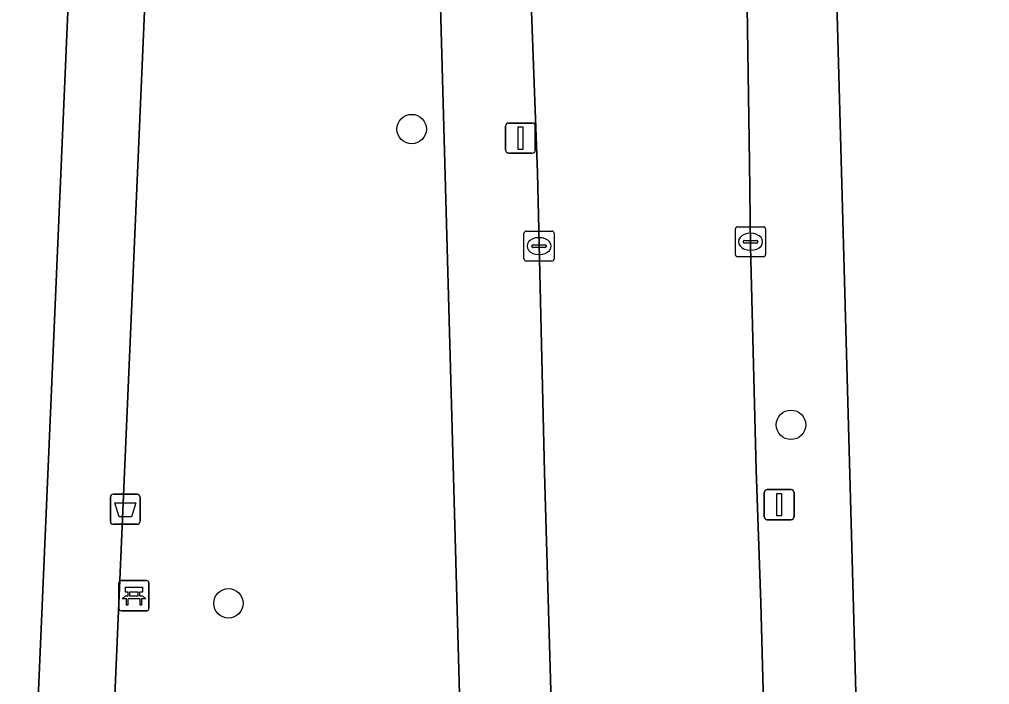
# Model space of a CAD drawing. Extents: x 161258 to 161838, y 380833 to 381727.
# Drawn here: x 161547.08 to 161579.31, y 381282.67 to 381304.76 of the extents above; entities that cross this region are included whole.
import ezdxf

# ---------------------------------------------------------------- set-up
doc = ezdxf.new("R2010")
doc.units = 0
for name, color, linetype in [('IMGEO_Afvalbak', 7, 'Continuous'), ('IMGEO_Bank', 7, 'Continuous'), ('IMGEO_Boom', 7, 'Continuous'), ('IMGEO_Erf', 7, 'Continuous'), ('IMGEO_Groenvoorziening', 7, 'Continuous'), ('IMGEO_Kolk', 7, 'Continuous'), ('IMGEO_Lichtmast', 7, 'Continuous'), ('IMGEO_Rijbaan_lokaal_open', 7, 'Continuous'), ('IMGEO_Voetpad_gesloten', 7, 'Continuous'), ('IMGEO_Voetpad_open', 7, 'Continuous')]:
    doc.layers.add(name, color=color, linetype=linetype)

msp = doc.modelspace()

# ---------------------------------------------------------------- linework, layer by layer
at = {"layer": 'IMGEO_Afvalbak'}
for p, q in [((161550.2, 381288.988), (161550.99, 381288.988)), ((161550.99, 381288.988), (161550.2, 381288.988)), ((161550.1, 381288.088), (161550.1, 381288.888)), ((161550.1, 381288.888), (161550.1, 381288.088)), ((161551.09, 381288.888), (161551.09, 381288.088)), ((161551.09, 381288.088), (161551.09, 381288.888)), ((161550.99, 381287.988), (161550.2, 381287.988)), ((161550.2, 381287.988), (161550.99, 381287.988))]:
    msp.add_line(p, q, dxfattribs=at)
msp.add_lwpolyline([(161550.243, 381288.702), (161550.947, 381288.702), (161550.798, 381288.232), (161550.392, 381288.232), (161550.243, 381288.702)], dxfattribs=at)
for centre, start, end in [((161550.2, 381288.888), 90, 180), ((161550.2, 381288.888), 90, 180), ((161550.99, 381288.888), 0, 90), ((161550.99, 381288.888), 360, 90), ((161550.2, 381288.088), 180, 270), ((161550.2, 381288.088), 180, 270), ((161550.99, 381288.088), 270, 0), ((161550.99, 381288.088), 270, 0)]:
    msp.add_arc(centre, 0.1, start, end, dxfattribs=at)
at = {"layer": 'IMGEO_Bank'}
for p, q in [((161550.382, 381285.193), (161550.382, 381286.034)), ((161550.382, 381286.034), (161550.382, 381285.193)), ((161550.457, 381286.118), (161551.298, 381286.118)), ((161551.298, 381286.118), (161550.457, 381286.118)), ((161551.382, 381286.043), (161551.382, 381285.202)), ((161551.382, 381285.202), (161551.382, 381286.043)), ((161550.691, 381285.624), (161550.691, 381285.73)), ((161550.735, 381285.73), (161550.735, 381285.624)), ((161551.023, 381285.736), (161550.741, 381285.736)), ((161551.029, 381285.624), (161551.029, 381285.73)), ((161551.073, 381285.73), (161551.073, 381285.624)), ((161551.079, 381285.516), (161550.686, 381285.516)), ((161550.741, 381285.618), (161551.023, 381285.618)), ((161551.307, 381285.118), (161550.466, 381285.118)), ((161550.466, 381285.118), (161551.307, 381285.118))]:
    msp.add_line(p, q, dxfattribs=at)
for points in [[(161550.685, 381285.736), (161550.599, 381285.736), (161550.599, 381285.897), (161551.162, 381285.897), (161551.162, 381285.736), (161551.079, 381285.736)], [(161550.629, 381285.516), (161550.487, 381285.516), (161550.599, 381285.618), (161550.685, 381285.618)], [(161550.679, 381285.509), (161550.679, 381285.302), (161550.636, 381285.302), (161550.636, 381285.509)], [(161551.079, 381285.618), (161551.162, 381285.618), (161551.274, 381285.516), (161551.135, 381285.516)], [(161551.129, 381285.509), (161551.129, 381285.302), (161551.085, 381285.302), (161551.085, 381285.509)]]:
    msp.add_lwpolyline(points, dxfattribs=at)
for centre, radius, start, end in [((161550.46, 381286.04), 0.0779, 92.4484, 184.2845), ((161550.46, 381286.04), 0.0779, 92.4484, 184.2845), ((161551.304, 381286.04), 0.0779, 2.4484, 94.2845), ((161551.304, 381286.04), 0.0779, 2.4484, 94.2845), ((161550.684, 381285.729), 0.00671, 2.8957, 87.1043), ((161550.741, 381285.729), 0.00671, 92.8957, 177.1043), ((161551.023, 381285.729), 0.00671, 2.8957, 87.1043), ((161551.08, 381285.729), 0.00671, 92.8957, 177.1043), ((161550.629, 381285.509), 0.00671, 2.8957, 87.1043), ((161550.686, 381285.509), 0.00671, 92.8957, 177.1043), ((161550.684, 381285.625), 0.00671, 272.8957, 357.1043), ((161550.741, 381285.625), 0.00671, 182.8957, 267.1043), ((161551.023, 381285.625), 0.00671, 272.8957, 357.1043), ((161551.08, 381285.625), 0.00671, 182.8957, 267.1043), ((161551.078, 381285.509), 0.00671, 2.8957, 87.1043), ((161551.135, 381285.509), 0.00671, 92.8957, 177.1043), ((161550.46, 381285.196), 0.0779, 182.4484, 274.2845), ((161550.46, 381285.196), 0.0779, 182.4484, 274.2845), ((161551.304, 381285.196), 0.0779, 272.4484, 4.2845), ((161551.304, 381285.196), 0.0779, 272.4484, 4.2845)]:
    msp.add_arc(centre, radius, start, end, dxfattribs=at)
at = {"layer": 'IMGEO_Boom'}
for centre in [(161560.109, 381301.116), (161572.711, 381291.293), (161554.022, 381285.364)]:
    msp.add_circle(centre, 0.489, dxfattribs=at)
at = {"layer": 'IMGEO_Erf'}
msp.add_lwpolyline([(161649.397, 381275.455), (161650.22, 381281.92), (161650.255, 381282.192), (161650.617, 381285.056), (161650.964, 381287.799), (161651.304, 381290.495), (161653.107, 381304.757), (161653.531, 381308.117), (161653.779, 381310.086), (161654.173, 381313.208), (161656.956, 381335.212), (161638.457, 381337.583), (161631.072, 381338.529), (161622.414, 381339.639), (161618.671, 381340.119), (161596.827, 381342.918), (161589.772, 381343.822), (161573.115, 381345.957), (161575.536, 381257.867), (161575.581, 381250), (161575.075, 381232.455), (161573.778, 381197.042)], dxfattribs=at)
at = {"layer": 'IMGEO_Groenvoorziening'}
for points in [[(161553.579, 381215.917), (161561.286, 381215.348), (161561.314, 381216.115), (161562.157, 381238.191), (161562.402, 381250), (161562.371, 381257.897), (161560.891, 381311.609), (161559.948, 381322.649), (161558.505, 381331.099), (161552.138, 381329.503), (161552.025, 381323.171), (161549.695, 381269.54), (161548.757, 381250), (161548.051, 381233.4)], [(161545.424, 381233.206), (161546.121, 381250), (161547.153, 381269.408), (161549.398, 381321.418), (161549.623, 381327.498)]]:
    msp.add_lwpolyline(points, dxfattribs=at)
at = {"layer": 'IMGEO_Kolk'}
for p, q in [((161563.841, 381296.803), (161563.841, 381297.655)), ((161563.916, 381297.729), (161564.768, 381297.729)), ((161564.842, 381297.655), (161564.842, 381296.803)), ((161570.866, 381296.948), (161570.866, 381297.8)), ((161570.941, 381297.874), (161571.793, 381297.874)), ((161571.354, 381297.654), (161571.379, 381297.654)), ((161571.867, 381297.8), (161571.867, 381296.948)), ((161564.329, 381297.509), (161564.354, 381297.509)), ((161571.125, 381297.368), (161571.125, 381297.38)), ((161571.563, 381297.331), (161571.165, 381297.331)), ((161571.168, 381297.417), (161571.566, 381297.417)), ((161571.609, 381297.38), (161571.609, 381297.368)), ((161564.1, 381297.223), (161564.1, 381297.235)), ((161564.538, 381297.186), (161564.14, 381297.186)), ((161564.143, 381297.272), (161564.541, 381297.272)), ((161564.584, 381297.235), (161564.584, 381297.223)), ((161571.377, 381297.094), (161571.352, 381297.094)), ((161564.768, 381296.729), (161563.916, 381296.729)), ((161564.352, 381296.949), (161564.327, 381296.949)), ((161571.793, 381296.874), (161570.941, 381296.874))]:
    msp.add_line(p, q, dxfattribs=at)
for points in [[(161563.841, 381296.803), (161563.841, 381297.655)], [(161563.916, 381297.729), (161564.768, 381297.729)], [(161564.842, 381297.655), (161564.842, 381296.803)], [(161570.866, 381296.948), (161570.866, 381297.8)], [(161570.941, 381297.874), (161571.793, 381297.874)], [(161571.867, 381297.8), (161571.867, 381296.948)], [(161564.768, 381296.729), (161563.916, 381296.729)], [(161571.793, 381296.874), (161570.941, 381296.874)]]:
    msp.add_lwpolyline(points, dxfattribs=at)
for centre, radius, start, end in [((161563.918, 381297.653), 0.0765, 91.552, 178.448), ((161563.918, 381297.653), 0.0765, 91.552, 178.448), ((161564.766, 381297.653), 0.0765, 1.552, 88.448), ((161564.766, 381297.653), 0.0765, 1.552, 88.448), ((161570.943, 381297.798), 0.0765, 91.552, 178.448), ((161570.943, 381297.798), 0.0765, 91.552, 178.448), ((161571.791, 381297.798), 0.0765, 1.552, 88.448), ((161571.791, 381297.798), 0.0765, 1.552, 88.448), ((161571.165, 381297.377), 0.0403, 85.8775, 175.7526), ((161571.162, 381297.367), 0.0366, 178.938, 274.7102), ((161571.566, 381297.374), 0.043, 264.8664, 352.4533), ((161571.57, 381297.379), 0.0386, 1.7309, 96.639), ((161564.14, 381297.232), 0.0403, 85.8775, 175.7526), ((161564.137, 381297.222), 0.0366, 178.938, 274.7102), ((161564.541, 381297.229), 0.043, 264.8664, 352.4533), ((161564.545, 381297.234), 0.0386, 1.7309, 96.639), ((161563.918, 381296.805), 0.0765, 181.552, 268.448), ((161563.918, 381296.805), 0.0765, 181.552, 268.448), ((161564.766, 381296.805), 0.0765, 271.552, 358.448), ((161564.766, 381296.805), 0.0765, 271.552, 358.448), ((161570.943, 381296.95), 0.0765, 181.552, 268.448), ((161570.943, 381296.95), 0.0765, 181.552, 268.448), ((161571.791, 381296.95), 0.0765, 271.552, 358.448), ((161571.791, 381296.95), 0.0765, 271.552, 358.448)]:
    msp.add_arc(centre, radius, start, end, dxfattribs=at)
for centre, major_axis, ratio, start_param, end_param in [((161571.353, 381297.374), (-0.387, 0.002), 0.722429, 4.712389, 7.853982), ((161571.378, 381297.374), (-0.39, 0.002), 0.717154, 1.570796, 4.712389), ((161564.328, 381297.229), (-0.387, 0.002), 0.722429, 4.712389, 7.853982), ((161564.353, 381297.229), (-0.39, 0.002), 0.717154, 1.570796, 4.712389)]:
    msp.add_ellipse(centre, major_axis=major_axis, ratio=ratio, start_param=start_param, end_param=end_param, dxfattribs=at)
at = {"layer": 'IMGEO_Lichtmast'}
for p, q in [((161563.227, 381300.415), (161563.227, 381301.215)), ((161563.227, 381301.215), (161563.227, 381300.415)), ((161563.327, 381301.315), (161564.117, 381301.315)), ((161564.117, 381301.315), (161563.327, 381301.315)), ((161564.217, 381301.215), (161564.217, 381300.415)), ((161564.217, 381300.415), (161564.217, 381301.215)), ((161564.117, 381300.315), (161563.327, 381300.315)), ((161563.327, 381300.315), (161564.117, 381300.315)), ((161571.825, 381288.242), (161571.825, 381289.042)), ((161571.825, 381289.042), (161571.825, 381288.242)), ((161571.925, 381289.142), (161572.715, 381289.142)), ((161572.715, 381289.142), (161571.925, 381289.142)), ((161572.815, 381289.042), (161572.815, 381288.242)), ((161572.815, 381288.242), (161572.815, 381289.042)), ((161572.715, 381288.142), (161571.925, 381288.142)), ((161571.925, 381288.142), (161572.715, 381288.142))]:
    msp.add_line(p, q, dxfattribs=at)
for points in [[(161563.647, 381301.19), (161563.797, 381301.19), (161563.797, 381300.44), (161563.647, 381300.44), (161563.647, 381301.19)], [(161572.245, 381289.017), (161572.395, 381289.017), (161572.395, 381288.267), (161572.245, 381288.267), (161572.245, 381289.017)]]:
    msp.add_lwpolyline(points, dxfattribs=at)
for centre, start, end in [((161563.327, 381301.215), 90, 180), ((161563.327, 381301.215), 90, 180), ((161564.117, 381301.215), 0, 90), ((161564.117, 381301.215), 360, 90), ((161563.327, 381300.415), 180, 270), ((161563.327, 381300.415), 180, 270), ((161564.117, 381300.415), 270, 0), ((161564.117, 381300.415), 270, 0), ((161571.925, 381289.042), 90, 180), ((161571.925, 381289.042), 90, 180), ((161572.715, 381289.042), 0, 90), ((161572.715, 381289.042), 360, 90), ((161571.925, 381288.242), 180, 270), ((161571.925, 381288.242), 180, 270), ((161572.715, 381288.242), 270, 0), ((161572.715, 381288.242), 270, 0)]:
    msp.add_arc(centre, 0.1, start, end, dxfattribs=at)
at = {"layer": 'IMGEO_Rijbaan_lokaal_open'}
for points in [[(161563.689, 381317.669), (161563.992, 381307.722), (161564.285, 381299.662), (161564.523, 381289.706), (161564.858, 381278.272), (161564.966, 381273.754), (161565.177, 381265.56), (161565.325, 381258.823), (161565.412, 381254.146), (161565.337, 381250), (161565.241, 381243.283), (161564.974, 381233.421), (161564.784, 381227.236), (161564.503, 381220.58)], [(161572.007, 381272.353), (161571.937, 381276.234), (161571.841, 381280.385), (161571.71, 381285.385), (161571.552, 381289.803), (161571.367, 381297.22), (161571.333, 381300.008), (161571.247, 381305.925), (161571.149, 381309.659), (161571.088, 381311.972), (161571.005, 381317.713)]]:
    msp.add_lwpolyline(points, dxfattribs=at)
at = {"layer": 'IMGEO_Voetpad_gesloten'}
for points in [[(161549.695, 381269.54), (161552.025, 381323.171), (161552.138, 381329.503), (161558.505, 381331.099), (161557.953, 381333.585), (161551.665, 381331.955), (161547.061, 381338.423)], [(161549.623, 381327.498), (161549.398, 381321.418), (161547.153, 381269.408), (161546.121, 381250), (161545.424, 381233.206)]]:
    msp.add_lwpolyline(points, dxfattribs=at)
at = {"layer": 'IMGEO_Voetpad_open'}
for points in [[(161552.797, 381350.589), (161554.804, 381344.789), (161557.953, 381333.585), (161558.505, 381331.099), (161559.948, 381322.649), (161560.891, 381311.609), (161562.371, 381257.897), (161562.402, 381250), (161562.157, 381238.191), (161561.314, 381216.115), (161561.286, 381215.348), (161561.199, 381212.989), (161561.183, 381212.553), (161560.87, 381203.99), (161560.54, 381195.569), (161560.289, 381187.309), (161560.131, 381179.362), (161560.133, 381176.238), (161563.163, 381176.176), (161563.158, 381177.603)], [(161573.778, 381197.042), (161575.075, 381232.455), (161575.581, 381250), (161575.536, 381257.867), (161573.115, 381345.957)], [(161565.241, 381243.283), (161565.337, 381250), (161565.412, 381254.146), (161565.325, 381258.823), (161565.177, 381265.56), (161564.966, 381273.754), (161564.858, 381278.272), (161564.523, 381289.706), (161564.285, 381299.662), (161563.992, 381307.722), (161563.689, 381317.669)], [(161571.005, 381317.713), (161571.088, 381311.972), (161571.149, 381309.659), (161571.247, 381305.925), (161571.333, 381300.008), (161571.367, 381297.22), (161571.552, 381289.803), (161571.71, 381285.385), (161571.841, 381280.385), (161571.937, 381276.234), (161572.007, 381272.353), (161572.171, 381266.916), (161572.516, 381257.53), (161572.49, 381252.317), (161572.562, 381247.819), (161571.478, 381215.409), (161571.305, 381211.541), (161570.775, 381198.479), (161570.721, 381195.892)]]:
    msp.add_lwpolyline(points, dxfattribs=at)

doc.saveas('drawing.dxf')
